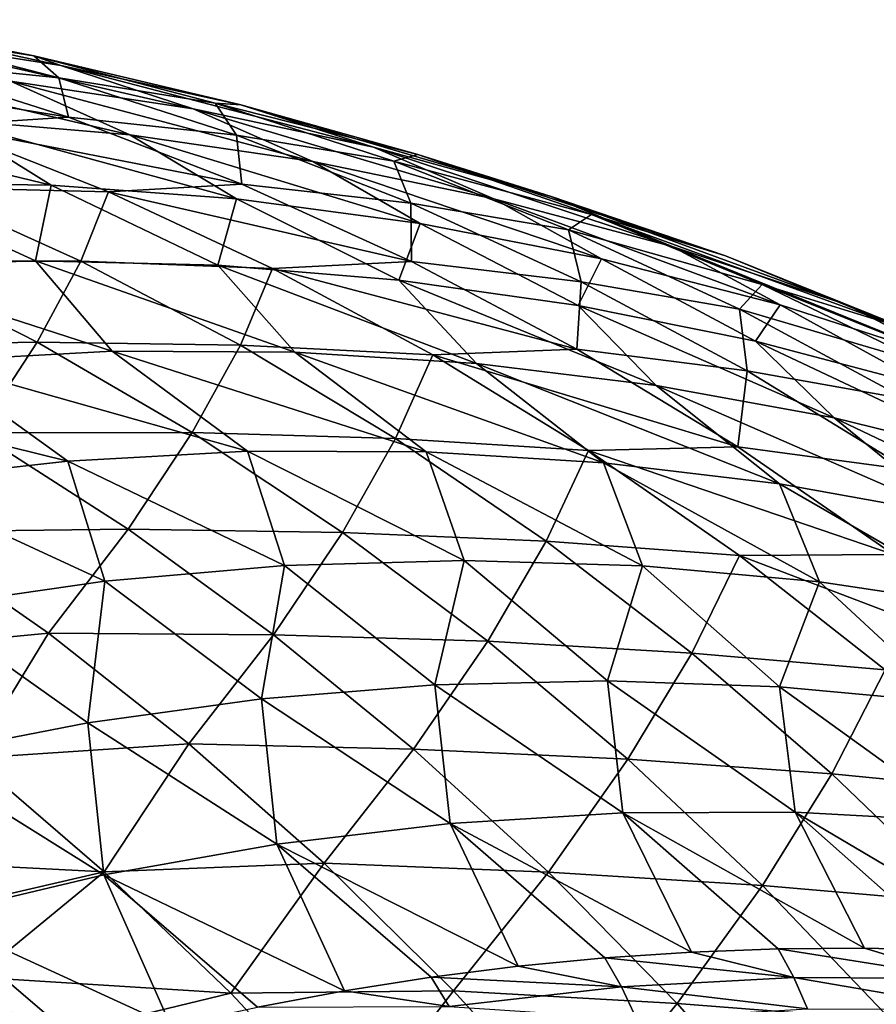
# Model space of a CAD drawing. Header units: metres. Extents: x -46 to 104, y -30 to 30.
# Tile 668 of 681: x 92.49 to 95.47, y 14.94 to 18.35. Entities that reach past the tile are written whole.
import ezdxf

# ---------------------------------------------------------------- set-up
doc = ezdxf.new("R2010")
doc.units = ezdxf.units.M
doc.layers.add('solid_26_000_502_XXX', color=7, linetype='CONTINUOUS')

msp = doc.modelspace()

# ---------------------------------------------------------------- linework, layer by layer
at = {"layer": 'solid_26_000_502_XXX'}
for points in [[(91.905052, 18.354219, 288.686279), (92.006432, 18.294115, 289.704773), (92.638214, 18.195011, 289.23468)], [(92.544159, 18.228418, 288.20575), (91.905052, 18.354219, 288.686279), (92.638214, 18.195011, 289.23468)], [(92.003746, 18.314724, 287.507751), (91.905052, 18.354219, 288.686279), (92.544159, 18.228418, 288.20575)], [(92.631065, 18.152773, 287.028595), (92.003746, 18.314724, 287.507751), (92.544159, 18.228418, 288.20575)], [(92.049698, 18.211248, 286.358673), (92.003746, 18.314724, 287.507751), (92.631065, 18.152773, 287.028595)], [(92.006432, 18.294115, 289.704773), (92.462852, 18.141392, 290.451843), (93.096695, 18.044807, 289.980804)], [(92.638214, 18.195011, 289.23468), (92.006432, 18.294115, 289.704773), (93.096695, 18.044807, 289.980804)], [(92.544159, 18.228418, 288.20575), (92.638214, 18.195011, 289.23468), (93.262024, 18.059185, 288.763123)], [(93.173981, 18.064585, 287.724457), (92.544159, 18.228418, 288.20575), (93.262024, 18.059185, 288.763123)], [(92.631065, 18.152773, 287.028595), (92.544159, 18.228418, 288.20575), (93.173981, 18.064585, 287.724457)], [(91.626175, 18.183367, 285.565735), (92.049698, 18.211248, 286.358673), (92.663841, 18.015879, 285.882385)], [(92.220436, 17.987282, 285.103516), (91.626175, 18.183367, 285.565735), (92.663841, 18.015879, 285.882385)], [(91.822525, 18.200794, 290.920288), (92.235153, 18.008654, 291.688751), (92.877151, 17.95413, 291.220062)], [(92.462852, 18.141392, 290.451843), (91.822525, 18.200794, 290.920288), (92.877151, 17.95413, 291.220062)], [(92.663841, 18.015879, 285.882385), (92.049698, 18.211248, 286.358673), (92.631065, 18.152773, 287.028595)], [(92.638214, 18.195011, 289.23468), (93.096695, 18.044807, 289.980804), (93.72261, 17.911261, 289.508179)], [(93.262024, 18.059185, 288.763123), (92.638214, 18.195011, 289.23468), (93.72261, 17.911261, 289.508179)], [(93.247734, 17.95336, 286.549713), (92.631065, 18.152773, 287.028595), (93.173981, 18.064585, 287.724457)], [(92.663841, 18.015879, 285.882385), (92.631065, 18.152773, 287.028595), (93.247734, 17.95336, 286.549713)], [(92.462852, 18.141392, 290.451843), (92.877151, 17.95413, 291.220062), (93.51281, 17.862165, 290.748627)], [(93.096695, 18.044807, 289.980804), (92.462852, 18.141392, 290.451843), (93.51281, 17.862165, 290.748627)], [(93.096695, 18.044807, 289.980804), (93.51281, 17.862165, 290.748627), (94.140678, 17.732967, 290.275482)], [(93.72261, 17.911261, 289.508179), (93.096695, 18.044807, 289.980804), (94.140678, 17.732967, 290.275482)], [(93.173981, 18.064585, 287.724457), (93.262024, 18.059185, 288.763123), (93.876457, 17.88694, 288.291168)], [(93.793037, 17.8631, 287.243469), (93.173981, 18.064585, 287.724457), (93.876457, 17.88694, 288.291168)], [(93.247734, 17.95336, 286.549713), (93.173981, 18.064585, 287.724457), (93.793037, 17.8631, 287.243469)], [(93.262024, 18.059185, 288.763123), (93.72261, 17.911261, 289.508179), (94.339188, 17.741055, 289.035095)], [(93.876457, 17.88694, 288.291168), (93.262024, 18.059185, 288.763123), (94.339188, 17.741055, 289.035095)], [(91.58828, 18.02561, 292.153534), (91.955742, 17.788996, 292.941193), (92.603783, 17.779436, 292.47699)], [(92.235153, 18.008654, 291.688751), (91.58828, 18.02561, 292.153534), (92.603783, 17.779436, 292.47699)], [(92.220436, 17.987282, 285.103516), (92.663841, 18.015879, 285.882385), (93.266068, 17.783665, 285.40741)], [(92.235153, 18.008654, 291.688751), (92.603783, 17.779436, 292.47699), (93.2472, 17.732031, 292.008728)], [(92.877151, 17.95413, 291.220062), (92.235153, 18.008654, 291.688751), (93.2472, 17.732031, 292.008728)], [(93.266068, 17.783665, 285.40741), (92.663841, 18.015879, 285.882385), (93.247734, 17.95336, 286.549713)], [(92.138947, 17.773079, 284.038818), (92.220436, 17.987282, 285.103516), (92.803139, 17.756264, 284.6427)], [(92.803139, 17.756264, 284.6427), (92.220436, 17.987282, 285.103516), (93.266068, 17.783665, 285.40741)], [(92.877151, 17.95413, 291.220062), (93.2472, 17.732031, 292.008728), (93.884499, 17.646887, 291.537415)], [(93.51281, 17.862165, 290.748627), (92.877151, 17.95413, 291.220062), (93.884499, 17.646887, 291.537415)], [(93.852303, 17.716951, 286.072235), (93.247734, 17.95336, 286.549713), (93.793037, 17.8631, 287.243469)], [(93.266068, 17.783665, 285.40741), (93.247734, 17.95336, 286.549713), (93.852303, 17.716951, 286.072235)], [(93.72261, 17.911261, 289.508179), (94.140678, 17.732967, 290.275482), (94.759315, 17.566832, 289.801697)], [(94.339188, 17.741055, 289.035095), (93.72261, 17.911261, 289.508179), (94.759315, 17.566832, 289.801697)], [(93.793037, 17.8631, 287.243469), (93.876457, 17.88694, 288.291168), (94.480125, 17.678663, 287.819824)], [(93.876457, 17.88694, 288.291168), (94.339188, 17.741055, 289.035095), (94.94503, 17.534573, 288.562561)], [(94.480125, 17.678663, 287.819824), (93.876457, 17.88694, 288.291168), (94.94503, 17.534573, 288.562561)], [(93.51281, 17.862165, 290.748627), (93.884499, 17.646887, 291.537415), (94.514214, 17.5242, 291.064209)], [(94.140678, 17.732967, 290.275482), (93.51281, 17.862165, 290.748627), (94.514214, 17.5242, 291.064209)], [(94.399887, 17.624434, 286.763916), (93.793037, 17.8631, 287.243469), (94.480125, 17.678663, 287.819824)], [(93.852303, 17.716951, 286.072235), (93.793037, 17.8631, 287.243469), (94.399887, 17.624434, 286.763916)], [(91.955742, 17.788996, 292.941193), (91.913788, 17.495361, 294.003296), (92.550026, 17.516861, 293.553589)], [(92.603783, 17.779436, 292.47699), (91.955742, 17.788996, 292.941193), (92.550026, 17.516861, 293.553589)], [(92.002716, 17.516273, 283.015564), (92.138947, 17.773079, 284.038818), (92.706825, 17.515829, 283.583435)], [(92.706825, 17.515829, 283.583435), (92.138947, 17.773079, 284.038818), (92.803139, 17.756264, 284.6427)], [(92.603783, 17.779436, 292.47699), (92.550026, 17.516861, 293.553589), (93.183022, 17.501852, 293.09906)], [(93.2472, 17.732031, 292.008728), (92.603783, 17.779436, 292.47699), (93.183022, 17.501852, 293.09906)], [(92.803139, 17.756264, 284.6427), (93.266068, 17.783665, 285.40741), (93.854958, 17.515152, 284.934875)], [(93.854958, 17.515152, 284.934875), (93.266068, 17.783665, 285.40741), (93.852303, 17.716951, 286.072235)], [(92.706825, 17.515829, 283.583435), (92.803139, 17.756264, 284.6427), (93.372978, 17.490831, 284.184357)], [(93.372978, 17.490831, 284.184357), (92.803139, 17.756264, 284.6427), (93.854958, 17.515152, 284.934875)], [(94.339188, 17.741055, 289.035095), (94.759315, 17.566832, 289.801697), (95.36731, 17.36414, 289.328369)], [(94.94503, 17.534573, 288.562561), (94.339188, 17.741055, 289.035095), (95.36731, 17.36414, 289.328369)], [(93.2472, 17.732031, 292.008728), (93.183022, 17.501852, 293.09906), (93.811356, 17.450373, 292.640747)], [(93.884499, 17.646887, 291.537415), (93.2472, 17.732031, 292.008728), (93.811356, 17.450373, 292.640747)], [(94.443359, 17.444099, 285.59729), (93.852303, 17.716951, 286.072235), (94.399887, 17.624434, 286.763916)], [(93.854958, 17.515152, 284.934875), (93.852303, 17.716951, 286.072235), (94.443359, 17.444099, 285.59729)], [(94.140678, 17.732967, 290.275482), (94.514214, 17.5242, 291.064209), (95.134888, 17.364258, 290.59021)], [(94.759315, 17.566832, 289.801697), (94.140678, 17.732967, 290.275482), (95.134888, 17.364258, 290.59021)], [(94.399887, 17.624434, 286.763916), (94.480125, 17.678663, 287.819824), (95.071678, 17.434822, 287.350189)], [(94.480125, 17.678663, 287.819824), (94.94503, 17.534573, 288.562561), (95.538773, 17.292282, 288.091675)], [(95.071678, 17.434822, 287.350189), (94.480125, 17.678663, 287.819824), (95.538773, 17.292282, 288.091675)], [(93.884499, 17.646887, 291.537415), (93.811356, 17.450373, 292.640747), (94.433609, 17.362537, 292.179657)], [(94.514214, 17.5242, 291.064209), (93.884499, 17.646887, 291.537415), (94.433609, 17.362537, 292.179657)], [(94.993103, 17.349148, 286.286987), (94.399887, 17.624434, 286.763916), (95.071678, 17.434822, 287.350189)], [(94.443359, 17.444099, 285.59729), (94.399887, 17.624434, 286.763916), (94.993103, 17.349148, 286.286987)], [(94.759315, 17.566832, 289.801697), (95.134888, 17.364258, 290.59021), (95.745079, 17.167425, 290.116455)], [(95.36731, 17.36414, 289.328369), (94.759315, 17.566832, 289.801697), (95.745079, 17.167425, 290.116455)], [(94.94503, 17.534573, 288.562561), (95.36731, 17.36414, 289.328369), (95.963272, 17.125351, 288.856567)], [(95.538773, 17.292282, 288.091675), (94.94503, 17.534573, 288.562561), (95.963272, 17.125351, 288.856567)], [(91.812355, 17.222525, 282.03656), (92.002716, 17.516273, 283.015564), (92.555313, 17.235422, 282.566498)], [(92.550026, 17.516861, 293.553589), (91.913788, 17.495361, 294.003296), (92.816475, 17.203342, 294.383148)], [(91.913788, 17.495361, 294.003296), (92.179695, 17.1691, 294.83075), (92.816475, 17.203342, 294.383148)], [(92.555313, 17.235422, 282.566498), (92.002716, 17.516273, 283.015564), (92.706825, 17.515829, 283.583435)], [(92.550026, 17.516861, 293.553589), (92.816475, 17.203342, 294.383148), (93.45047, 17.200724, 293.930328)], [(93.183022, 17.501852, 293.09906), (92.550026, 17.516861, 293.553589), (93.45047, 17.200724, 293.930328)], [(92.555313, 17.235422, 282.566498), (92.706825, 17.515829, 283.583435), (93.260857, 17.224804, 283.131378)], [(93.260857, 17.224804, 283.131378), (92.706825, 17.515829, 283.583435), (93.372978, 17.490831, 284.184357)], [(93.183022, 17.501852, 293.09906), (93.45047, 17.200724, 293.930328), (94.080238, 17.161245, 293.473328)], [(93.811356, 17.450373, 292.640747), (93.183022, 17.501852, 293.09906), (94.080238, 17.161245, 293.473328)], [(93.372978, 17.490831, 284.184357), (93.854958, 17.515152, 284.934875), (94.429138, 17.210966, 284.465851)], [(94.429138, 17.210966, 284.465851), (93.854958, 17.515152, 284.934875), (94.443359, 17.444099, 285.59729)], [(94.514214, 17.5242, 291.064209), (94.433609, 17.362537, 292.179657), (95.048386, 17.238543, 291.716858)], [(95.134888, 17.364258, 290.59021), (94.514214, 17.5242, 291.064209), (95.048386, 17.238543, 291.716858)], [(93.260857, 17.224804, 283.131378), (93.372978, 17.490831, 284.184357), (93.928673, 17.191582, 283.729462)], [(93.928673, 17.191582, 283.729462), (93.372978, 17.490831, 284.184357), (94.429138, 17.210966, 284.465851)], [(93.811356, 17.450373, 292.640747), (94.080238, 17.161245, 293.473328), (94.704323, 17.084999, 293.013214)], [(94.433609, 17.362537, 292.179657), (93.811356, 17.450373, 292.640747), (94.704323, 17.084999, 293.013214)], [(94.429138, 17.210966, 284.465851), (94.443359, 17.444099, 285.59729), (95.019531, 17.135443, 285.126007)], [(95.019531, 17.135443, 285.126007), (94.443359, 17.444099, 285.59729), (94.993103, 17.349148, 286.286987)], [(94.993103, 17.349148, 286.286987), (95.071678, 17.434822, 287.350189), (95.649796, 17.155966, 286.883301)], [(95.071678, 17.434822, 287.350189), (95.538773, 17.292282, 288.091675), (96.119064, 17.01473, 287.623474)], [(95.649796, 17.155966, 286.883301), (95.071678, 17.434822, 287.350189), (96.119064, 17.01473, 287.623474)], [(94.433609, 17.362537, 292.179657), (94.704323, 17.084999, 293.013214), (95.321297, 16.972162, 292.551025)], [(95.048386, 17.238543, 291.716858), (94.433609, 17.362537, 292.179657), (95.321297, 16.972162, 292.551025)], [(95.134888, 17.364258, 290.59021), (95.048386, 17.238543, 291.716858), (95.654297, 17.078667, 291.253387)], [(95.745079, 17.167425, 290.116455), (95.134888, 17.364258, 290.59021), (95.654297, 17.078667, 291.253387)], [(95.36731, 17.36414, 289.328369), (95.745079, 17.167425, 290.116455), (96.343384, 16.934164, 289.644073)], [(95.963272, 17.125351, 288.856567), (95.36731, 17.36414, 289.328369), (96.343384, 16.934164, 289.644073)], [(95.571304, 17.037886, 285.813721), (94.993103, 17.349148, 286.286987), (95.649796, 17.155966, 286.883301)], [(95.019531, 17.135443, 285.126007), (94.993103, 17.349148, 286.286987), (95.571304, 17.037886, 285.813721)], [(92.349426, 16.920641, 281.594482), (91.812355, 17.222525, 282.03656), (92.555313, 17.235422, 282.566498)], [(92.349426, 16.920641, 281.594482), (92.555313, 17.235422, 282.566498), (93.093155, 16.921425, 282.12149)], [(93.093155, 16.921425, 282.12149), (92.555313, 17.235422, 282.566498), (93.260857, 17.224804, 283.131378)], [(93.093155, 16.921425, 282.12149), (93.260857, 17.224804, 283.131378), (93.799789, 16.900663, 282.683594)], [(93.799789, 16.900663, 282.683594), (93.260857, 17.224804, 283.131378), (93.928673, 17.191582, 283.729462)], [(95.048386, 17.238543, 291.716858), (95.321297, 16.972162, 292.551025), (95.929741, 16.822992, 292.087799)], [(95.654297, 17.078667, 291.253387), (95.048386, 17.238543, 291.716858), (95.929741, 16.822992, 292.087799)], [(92.816475, 17.203342, 294.383148), (92.179695, 17.1691, 294.83075), (93.285301, 16.856392, 295.051025)], [(92.816475, 17.203342, 294.383148), (93.285301, 16.856392, 295.051025), (93.905495, 16.854488, 294.608185)], [(93.45047, 17.200724, 293.930328), (92.816475, 17.203342, 294.383148), (93.905495, 16.854488, 294.608185)], [(93.45047, 17.200724, 293.930328), (93.905495, 16.854488, 294.608185), (94.521622, 16.816847, 294.161285)], [(94.080238, 17.161245, 293.473328), (93.45047, 17.200724, 293.930328), (94.521622, 16.816847, 294.161285)], [(93.799789, 16.900663, 282.683594), (93.928673, 17.191582, 283.729462), (94.468994, 16.859182, 283.279114)], [(93.928673, 17.191582, 283.729462), (94.429138, 17.210966, 284.465851), (94.987274, 16.87182, 284.001465)], [(94.468994, 16.859182, 283.279114), (93.928673, 17.191582, 283.729462), (94.987274, 16.87182, 284.001465)], [(94.987274, 16.87182, 284.001465), (94.429138, 17.210966, 284.465851), (95.019531, 17.135443, 285.126007)], [(92.179695, 17.1691, 294.83075), (91.541603, 17.098072, 295.272125), (92.662437, 16.822559, 295.4888)], [(92.179695, 17.1691, 294.83075), (92.662437, 16.822559, 295.4888), (93.285301, 16.856392, 295.051025)], [(94.080238, 17.161245, 293.473328), (94.521622, 16.816847, 294.161285), (95.132278, 16.743557, 293.711304)], [(94.704323, 17.084999, 293.013214), (94.080238, 17.161245, 293.473328), (95.132278, 16.743557, 293.711304)], [(94.987274, 16.87182, 284.001465), (95.019531, 17.135443, 285.126007), (95.579453, 16.7917, 284.659424)], [(95.579453, 16.7917, 284.659424), (95.019531, 17.135443, 285.126007), (95.571304, 17.037886, 285.813721)], [(91.541603, 17.098072, 295.272125), (92.0383, 16.753061, 295.920502), (92.662437, 16.822559, 295.4888)], [(94.704323, 17.084999, 293.013214), (95.132278, 16.743557, 293.711304), (95.736099, 16.634781, 293.259308)], [(95.321297, 16.972162, 292.551025), (94.704323, 17.084999, 293.013214), (95.736099, 16.634781, 293.259308)], [(95.321297, 16.972162, 292.551025), (95.736099, 16.634781, 293.259308), (96.331711, 16.490765, 292.806274)], [(95.929741, 16.822992, 292.087799), (95.321297, 16.972162, 292.551025), (96.331711, 16.490765, 292.806274)], [(92.089745, 16.57716, 280.670135), (92.349426, 16.920641, 281.594482), (92.870903, 16.586214, 281.157166)], [(92.870903, 16.586214, 281.157166), (92.349426, 16.920641, 281.594482), (93.093155, 16.921425, 282.12149)], [(92.870903, 16.586214, 281.157166), (93.093155, 16.921425, 282.12149), (93.615021, 16.574995, 281.681549)], [(93.615021, 16.574995, 281.681549), (93.093155, 16.921425, 282.12149), (93.799789, 16.900663, 282.683594)], [(93.615021, 16.574995, 281.681549), (93.799789, 16.900663, 282.683594), (94.322418, 16.544132, 282.24115)], [(94.322418, 16.544132, 282.24115), (93.799789, 16.900663, 282.683594), (94.468994, 16.859182, 283.279114)], [(93.285301, 16.856392, 295.051025), (92.662437, 16.822559, 295.4888), (93.414619, 16.459732, 295.938538)], [(93.285301, 16.856392, 295.051025), (93.414619, 16.459732, 295.938538), (94.037369, 16.477354, 295.497711)], [(93.905495, 16.854488, 294.608185), (93.285301, 16.856392, 295.051025), (94.037369, 16.477354, 295.497711)], [(93.905495, 16.854488, 294.608185), (94.037369, 16.477354, 295.497711), (94.656731, 16.458549, 295.052155)], [(94.521622, 16.816847, 294.161285), (93.905495, 16.854488, 294.608185), (94.656731, 16.458549, 295.052155)], [(94.322418, 16.544132, 282.24115), (94.468994, 16.859182, 283.279114), (94.992714, 16.494379, 282.834259)], [(94.468994, 16.859182, 283.279114), (94.987274, 16.87182, 284.001465), (95.528053, 16.498507, 283.542786)], [(94.992714, 16.494379, 282.834259), (94.468994, 16.859182, 283.279114), (95.528053, 16.498507, 283.542786)], [(95.528053, 16.498507, 283.542786), (94.987274, 16.87182, 284.001465), (95.579453, 16.7917, 284.659424)], [(92.662437, 16.822559, 295.4888), (92.0383, 16.753061, 295.920502), (92.78994, 16.405724, 296.373657)], [(92.662437, 16.822559, 295.4888), (92.78994, 16.405724, 296.373657), (93.414619, 16.459732, 295.938538)], [(94.521622, 16.816847, 294.161285), (94.656731, 16.458549, 295.052155), (95.271263, 16.403364, 294.602966)], [(95.132278, 16.743557, 293.711304), (94.521622, 16.816847, 294.161285), (95.271263, 16.403364, 294.602966)], [(92.0383, 16.753061, 295.920502), (92.164787, 16.315458, 296.802032), (92.78994, 16.405724, 296.373657)], [(95.132278, 16.743557, 293.711304), (95.271263, 16.403364, 294.602966), (95.879524, 16.311924, 294.151154)], [(95.736099, 16.634781, 293.259308), (95.132278, 16.743557, 293.711304), (95.879524, 16.311924, 294.151154)], [(91.854446, 16.155191, 279.730042), (92.089745, 16.57716, 280.670135), (92.59494, 16.224751, 280.240936)], [(92.59494, 16.224751, 280.240936), (92.089745, 16.57716, 280.670135), (92.870903, 16.586214, 281.157166)], [(92.59494, 16.224751, 280.240936), (92.870903, 16.586214, 281.157166), (93.37558, 16.220016, 280.725616)], [(93.37558, 16.220016, 280.725616), (92.870903, 16.586214, 281.157166), (93.615021, 16.574995, 281.681549)], [(93.37558, 16.220016, 280.725616), (93.615021, 16.574995, 281.681549), (94.11972, 16.196922, 281.247681)], [(94.11972, 16.196922, 281.247681), (93.615021, 16.574995, 281.681549), (94.322418, 16.544132, 282.24115)], [(94.11972, 16.196922, 281.247681), (94.322418, 16.544132, 282.24115), (94.827553, 16.156019, 281.805023)], [(94.827553, 16.156019, 281.805023), (94.322418, 16.544132, 282.24115), (94.992714, 16.494379, 282.834259)], [(94.037369, 16.477354, 295.497711), (93.414619, 16.459732, 295.938538), (93.935486, 16.045416, 296.52832)], [(94.037369, 16.477354, 295.497711), (93.935486, 16.045416, 296.52832), (94.535301, 16.059546, 296.103149)], [(94.656731, 16.458549, 295.052155), (94.037369, 16.477354, 295.497711), (94.535301, 16.059546, 296.103149)], [(94.827553, 16.156019, 281.805023), (94.992714, 16.494379, 282.834259), (95.498665, 16.097988, 282.395935)], [(94.992714, 16.494379, 282.834259), (95.528053, 16.498507, 283.542786), (96.050217, 16.091898, 283.090881)], [(95.498665, 16.097988, 282.395935), (94.992714, 16.494379, 282.834259), (96.050217, 16.091898, 283.090881)], [(93.414619, 16.459732, 295.938538), (92.78994, 16.405724, 296.373657), (93.333717, 15.99687, 296.948151)], [(93.414619, 16.459732, 295.938538), (93.333717, 15.99687, 296.948151), (93.935486, 16.045416, 296.52832)], [(94.656731, 16.458549, 295.052155), (94.535301, 16.059546, 296.103149), (95.131821, 16.039225, 295.673615)], [(95.271263, 16.403364, 294.602966), (94.656731, 16.458549, 295.052155), (95.131821, 16.039225, 295.673615)], [(92.78994, 16.405724, 296.373657), (92.164787, 16.315458, 296.802032), (92.731346, 15.914016, 297.361725)], [(92.78994, 16.405724, 296.373657), (92.731346, 15.914016, 297.361725), (93.333717, 15.99687, 296.948151)], [(95.271263, 16.403364, 294.602966), (95.131821, 16.039225, 295.673615), (95.723701, 15.984501, 295.240692)], [(95.879524, 16.311924, 294.151154), (95.271263, 16.403364, 294.602966), (95.723701, 15.984501, 295.240692)], [(92.164787, 16.315458, 296.802032), (92.129738, 15.79704, 297.768097), (92.731346, 15.914016, 297.361725)], [(92.330368, 15.7909, 279.319397), (91.854446, 16.155191, 279.730042), (92.59494, 16.224751, 280.240936)], [(92.330368, 15.7909, 279.319397), (92.59494, 16.224751, 280.240936), (93.082573, 15.841182, 279.818146)], [(93.082573, 15.841182, 279.818146), (92.59494, 16.224751, 280.240936), (93.37558, 16.220016, 280.725616)], [(93.082573, 15.841182, 279.818146), (93.37558, 16.220016, 280.725616), (93.862297, 15.822891, 280.300873)], [(93.862297, 15.822891, 280.300873), (93.37558, 16.220016, 280.725616), (94.11972, 16.196922, 281.247681)], [(93.862297, 15.822891, 280.300873), (94.11972, 16.196922, 281.247681), (94.606102, 15.788068, 280.820892)], [(94.606102, 15.788068, 280.820892), (94.11972, 16.196922, 281.247681), (94.827553, 16.156019, 281.805023)], [(94.606102, 15.788068, 280.820892), (94.827553, 16.156019, 281.805023), (95.314064, 15.737197, 281.37616)], [(95.314064, 15.737197, 281.37616), (94.827553, 16.156019, 281.805023), (95.498665, 16.097988, 282.395935)], [(95.314064, 15.737197, 281.37616), (95.498665, 16.097988, 282.395935), (95.985718, 15.670897, 281.965057)], [(93.935486, 16.045416, 296.52832), (93.333717, 15.99687, 296.948151), (93.988884, 15.565074, 297.421722)], [(94.535301, 16.059546, 296.103149), (93.935486, 16.045416, 296.52832), (94.588898, 15.602242, 297.000916)], [(93.935486, 16.045416, 296.52832), (93.988884, 15.565074, 297.421722), (94.588898, 15.602242, 297.000916)], [(94.535301, 16.059546, 296.103149), (94.588898, 15.602242, 297.000916), (95.186455, 15.60438, 296.575012)], [(95.131821, 16.039225, 295.673615), (94.535301, 16.059546, 296.103149), (95.186455, 15.60438, 296.575012)], [(95.131821, 16.039225, 295.673615), (95.186455, 15.60438, 296.575012), (95.780174, 15.571484, 296.14502)], [(95.723701, 15.984501, 295.240692), (95.131821, 16.039225, 295.673615), (95.780174, 15.571484, 296.14502)], [(93.333717, 15.99687, 296.948151), (92.731346, 15.914016, 297.361725), (93.387825, 15.492963, 297.836456)], [(93.333717, 15.99687, 296.948151), (93.387825, 15.492963, 297.836456), (93.988884, 15.565074, 297.421722)], [(92.731346, 15.914016, 297.361725), (92.129738, 15.79704, 297.768097), (92.787132, 15.386077, 298.244141)], [(92.731346, 15.914016, 297.361725), (92.787132, 15.386077, 298.244141), (93.387825, 15.492963, 297.836456)], [(92.788651, 15.397453, 278.915649), (92.330368, 15.7909, 279.319397), (93.082573, 15.841182, 279.818146)], [(92.788651, 15.397453, 278.915649), (93.082573, 15.841182, 279.818146), (93.551498, 15.427352, 279.402832)], [(93.551498, 15.427352, 279.402832), (93.082573, 15.841182, 279.818146), (93.862297, 15.822891, 280.300873)], [(93.551498, 15.427352, 279.402832), (93.862297, 15.822891, 280.300873), (94.329933, 15.395752, 279.88385)], [(94.329933, 15.395752, 279.88385), (93.862297, 15.822891, 280.300873), (94.606102, 15.788068, 280.820892)], [(91.888054, 15.443769, 278.561584), (92.330368, 15.7909, 279.319397), (92.788651, 15.397453, 278.915649)], [(92.129738, 15.79704, 297.768097), (92.188194, 15.244668, 298.643829), (92.787132, 15.386077, 298.244141)], [(94.329933, 15.395752, 279.88385), (94.606102, 15.788068, 280.820892), (95.073067, 15.349359, 280.4021)], [(95.073067, 15.349359, 280.4021), (94.606102, 15.788068, 280.820892), (95.314064, 15.737197, 281.37616)], [(95.073067, 15.349359, 280.4021), (95.314064, 15.737197, 281.37616), (95.780853, 15.288609, 280.955566)], [(95.780853, 15.288609, 280.955566), (95.314064, 15.737197, 281.37616), (95.985718, 15.670897, 281.965057)], [(94.827171, 15.118432, 297.723816), (94.588898, 15.602242, 297.000916), (93.988884, 15.565074, 297.421722)], [(95.427544, 15.131659, 297.298096), (95.186455, 15.60438, 296.575012), (94.588898, 15.602242, 297.000916)], [(95.127708, 15.12956, 297.511597), (95.427544, 15.131659, 297.298096), (94.588898, 15.602242, 297.000916)], [(94.827171, 15.118432, 297.723816), (95.127708, 15.12956, 297.511597), (94.588898, 15.602242, 297.000916)], [(96.024376, 15.108776, 296.867828), (95.780174, 15.571484, 296.14502), (95.186455, 15.60438, 296.575012)], [(95.726494, 15.124729, 297.083466), (96.024376, 15.108776, 296.867828), (95.186455, 15.60438, 296.575012)], [(95.427544, 15.131659, 297.298096), (95.726494, 15.124729, 297.083466), (95.186455, 15.60438, 296.575012)], [(94.224762, 15.069131, 298.143982), (93.988884, 15.565074, 297.421722), (93.387825, 15.492963, 297.836456)], [(94.526131, 15.098286, 297.934662), (94.827171, 15.118432, 297.723816), (93.988884, 15.565074, 297.421722)], [(94.224762, 15.069131, 298.143982), (94.526131, 15.098286, 297.934662), (93.988884, 15.565074, 297.421722)], [(93.62178, 14.983874, 298.557495), (93.387825, 15.492963, 297.836456), (92.787132, 15.386077, 298.244141)], [(93.923248, 15.030986, 298.351624), (94.224762, 15.069131, 298.143982), (93.387825, 15.492963, 297.836456)], [(93.62178, 14.983874, 298.557495), (93.923248, 15.030986, 298.351624), (93.387825, 15.492963, 297.836456)], [(92.118042, 15.241546, 278.358032), (91.888054, 15.443769, 278.561584), (92.788651, 15.397453, 278.915649)], [(93.228241, 14.975751, 278.519714), (92.788651, 15.397453, 278.915649), (93.551498, 15.427352, 279.402832)], [(93.228241, 14.975751, 278.519714), (93.551498, 15.427352, 279.402832), (94.000618, 14.984232, 278.995911)], [(94.000618, 14.984232, 278.995911), (93.551498, 15.427352, 279.402832), (94.329933, 15.395752, 279.88385)], [(92.34314, 15.031901, 278.156494), (92.118042, 15.241546, 278.358032), (92.788651, 15.397453, 278.915649)], [(93.01973, 14.862873, 298.963409), (92.787132, 15.386077, 298.244141), (92.188194, 15.244668, 298.643829)], [(92.34314, 15.031901, 278.156494), (92.788651, 15.397453, 278.915649), (93.228241, 14.975751, 278.519714)], [(93.320549, 14.927825, 298.761475), (93.62178, 14.983874, 298.557495), (92.787132, 15.386077, 298.244141)], [(93.01973, 14.862873, 298.963409), (93.320549, 14.927825, 298.761475), (92.787132, 15.386077, 298.244141)], [(94.000618, 14.984232, 278.995911), (94.329933, 15.395752, 279.88385), (94.777405, 14.939585, 279.475586)], [(94.777405, 14.939585, 279.475586), (94.329933, 15.395752, 279.88385), (95.073067, 15.349359, 280.4021)], [(94.777405, 14.939585, 279.475586), (95.073067, 15.349359, 280.4021), (95.519547, 14.881794, 279.992279)], [(95.519547, 14.881794, 279.992279), (95.073067, 15.349359, 280.4021), (95.780853, 15.288609, 280.955566)], [(92.719513, 14.789059, 299.163177), (93.01973, 14.862873, 298.963409), (92.188194, 15.244668, 298.643829)], [(92.420082, 14.706428, 299.360657), (92.719513, 14.789059, 299.163177), (92.188194, 15.244668, 298.643829)], [(95.181915, 15.029993, 297.638214), (94.827171, 15.118432, 297.723816), (94.526131, 15.098286, 297.934662)], [(95.181915, 15.029993, 297.638214), (95.127708, 15.12956, 297.511597), (94.827171, 15.118432, 297.723816)], [(95.777, 15.026726, 297.213013), (95.427544, 15.131659, 297.298096), (95.127708, 15.12956, 297.511597)], [(95.181915, 15.029993, 297.638214), (95.777, 15.026726, 297.213013), (95.127708, 15.12956, 297.511597)], [(95.777, 15.026726, 297.213013), (95.726494, 15.124729, 297.083466), (95.427544, 15.131659, 297.298096)], [(94.584114, 14.997435, 298.05835), (94.224762, 15.069131, 298.143982), (93.923248, 15.030986, 298.351624)], [(94.584114, 14.997435, 298.05835), (94.526131, 15.098286, 297.934662), (94.224762, 15.069131, 298.143982)], [(94.584114, 14.997435, 298.05835), (95.181915, 15.029993, 297.638214), (94.526131, 15.098286, 297.934662)], [(92.206711, 15.002687, 278.063568), (92.34314, 15.031901, 278.156494), (92.563202, 14.814963, 277.957153)], [(92.48262, 14.546909, 277.59964), (92.206711, 15.002687, 278.063568), (92.6353, 14.569363, 277.673218)], [(92.6353, 14.569363, 277.673218), (92.206711, 15.002687, 278.063568), (92.563202, 14.814963, 277.957153)], [(92.563202, 14.814963, 277.957153), (92.34314, 15.031901, 278.156494), (93.228241, 14.975751, 278.519714)], [(93.985085, 14.929131, 298.472382), (93.923248, 15.030986, 298.351624), (93.62178, 14.983874, 298.557495)], [(93.985085, 14.929131, 298.472382), (94.584114, 14.997435, 298.05835), (93.923248, 15.030986, 298.351624)], [(95.229111, 14.921389, 297.761475), (95.181915, 15.029993, 297.638214), (94.584114, 14.997435, 298.05835)], [(95.820023, 14.91988, 297.3396), (95.777, 15.026726, 297.213013), (95.181915, 15.029993, 297.638214)], [(95.229111, 14.921389, 297.761475), (95.820023, 14.91988, 297.3396), (95.181915, 15.029993, 297.638214)], [(92.563202, 14.814963, 277.957153), (93.228241, 14.975751, 278.519714), (93.64814, 14.526759, 278.132507)], [(93.64814, 14.526759, 278.132507), (93.228241, 14.975751, 278.519714), (94.000618, 14.984232, 278.995911)], [(93.985085, 14.929131, 298.472382), (93.62178, 14.983874, 298.557495), (93.320549, 14.927825, 298.761475)], [(93.64814, 14.526759, 278.132507), (94.000618, 14.984232, 278.995911), (94.428879, 14.51286, 278.598358)], [(94.635582, 14.887386, 298.178253), (94.584114, 14.997435, 298.05835), (93.985085, 14.929131, 298.472382)], [(94.428879, 14.51286, 278.598358), (94.000618, 14.984232, 278.995911), (94.777405, 14.939585, 279.475586)], [(94.635582, 14.887386, 298.178253), (95.229111, 14.921389, 297.761475), (94.584114, 14.997435, 298.05835)], [(94.428879, 14.51286, 278.598358), (94.777405, 14.939585, 279.475586), (95.20369, 14.455441, 279.076935)], [(95.20369, 14.455441, 279.076935), (94.777405, 14.939585, 279.475586), (95.519547, 14.881794, 279.992279)]]:
    msp.add_3dface(points, dxfattribs=at)

doc.saveas('drawing.dxf')
